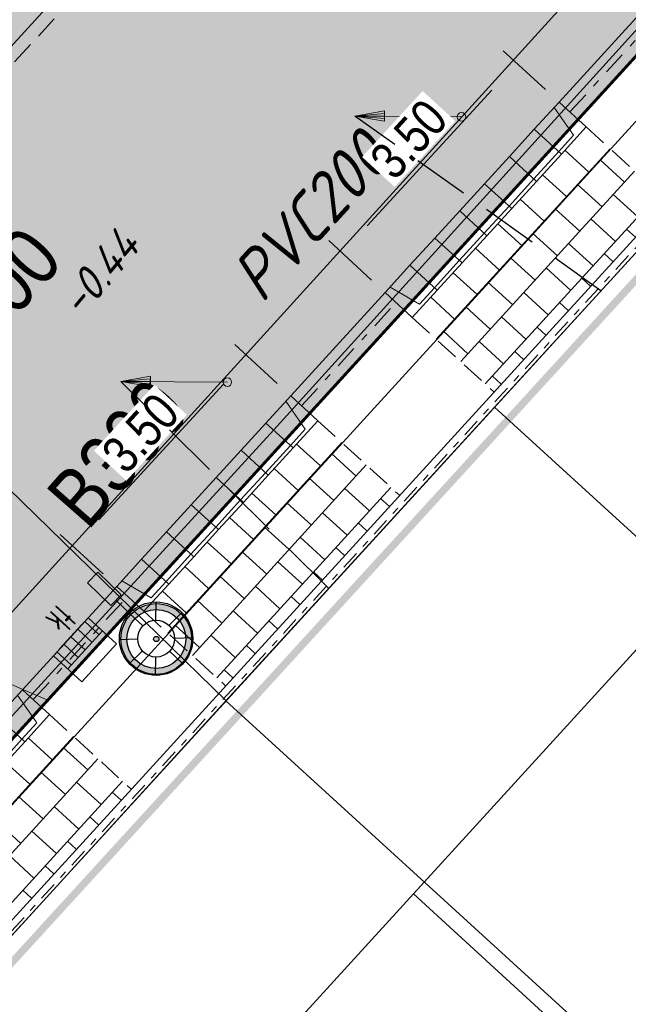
# Model space of a CAD drawing. Header units: metres. Extents: x 111546 to 149831, y 498798 to 507863.
# Tile 901 of 1056: x 111920 to 111928, y 501834 to 501847. Entities that reach past the tile are written whole.
import ezdxf
from ezdxf.enums import TextEntityAlignment as Align

# ---------------------------------------------------------------- set-up
doc = ezdxf.new("R2010")
doc.units = ezdxf.units.M
for name, pattern in [('DASHDOT', [25.4, 12.7, -6.35, 0, -6.35]), ('DASHDOT2', [12.7, 6.35, -3.175, 0, -3.175]), ('DASHED', [19.05, 12.7, -6.35]), ('HIDDEN2', [4.7625, 3.175, -1.5875]), ('HIDDENX2', [19.05, 12.7, -6.35]), ('RI-HWA', [7.4, 5, -2.4])]:
    doc.linetypes.add(name, pattern=pattern)
for name, color, linetype in [('0-hoogte mv-bestaand', 253, 'Continuous'), ('0-werkgrens', 210, 'FENCELINE1'), ('2-nw-diameter DWA', 20, 'Continuous'), ('2-nw-diameter HWA', 160, 'Continuous'), ('2-nw-streng-DWA beton', 20, 'DASHED'), ('2-nw-streng-HWA', 160, 'RI-HWA'), ('2-vw-DWA-streng-PVC200-excl grondwerk', 41, 'RI-HWA-V'), ('2-vw-DWA-streng-volschuimen-PVC 200', 252, 'RI-VOLSCHUIMEN'), ('2-vw-Streng gemengd diameter', 54, 'Continuous'), ('3-bs-materiaal scheiding', 200, 'HIDDEN2'), ('3-NW-HV-316010+318010-Afwerken zandbed voor wegfundering en menggranulaat-opp', 20, 'Continuous'), ('3-vw-band-trb-13-15x25', 230, 'Continuous'), ('3-vw-lichtmast- ter (ver)plaatsen-verwijderen', 200, 'Continuous'), ('6-OVL-nw-lichtmast', 7, 'Continuous'), ('6-OVL-nw-lichtmast nr', 2, 'Continuous'), ('B01_HOOFDGEBOUW', 1, 'Continuous'), ('B07_TUSSENMUUR', 1, 'Continuous'), ('V03_KNTTEGELPAD', 252, 'Continuous')]:
    doc.layers.add(name, color=color, linetype=linetype)
for name, color, linetype, lineweight in [('0-kadastrale percelen', 253, 'AI-KADASTRAAL', 9), ('2-nw-inlaat-dwa 125', 10, 'Continuous', 15), ('2-YY-huisaansluiting DWA 125mm', 10, 'HIDDENX2', 30), ('2-YY-kolkleiding HWA 125mm', 150, 'Continuous', 15), ('3-nw-arcering-trottoir', 2, 'Continuous', 15), ('3-nw-band-gb 5-20x20 gb-voorkant', 7, 'Continuous', 13), ('3-nw-band-irb 50x20', 2, 'Continuous', 13), ('3-nw-band-ob 10x20', 7, 'Continuous', 13), ('3-nw-band-ob 10x20-achterkant', 7, 'DASHDOT', 13), ('3-nw-band-trb18-20x20-achterkant-stelspecie', 103, 'DASHDOT2', 15), ('3-nw-band-trb18-20x20-voorkant-stelspecie', 103, 'Continuous', 15), ('3-nw-kolk trottoir', 7, 'Continuous', 13), ('3-nw-maatvoering', 181, 'Continuous', 15), ('3-nw-materiaalscheiding-', 7, 'DASHED', 13)]:
    doc.layers.add(name, color=color, linetype=linetype, lineweight=lineweight)
doc.layers.add('3-nw-menggranulaat', color=7, linetype='Continuous', lineweight=13, true_color=0xebebeb)
doc.styles.get("Standard").update_dxf_attribs({"font": 'isocp-ie.shx'})
doc.styles.add('veysel', font='isocp-ie.shx', dxfattribs={"height": 0.1})
doc.styles.add('Zaanstad', font='ARIALN.TTF')
doc.styles.add('Zaanstad 1-500 2.0mm', font='ARIALN.TTF', dxfattribs={"height": 1})
doc.linetypes.add('AI-KADASTRAAL', pattern='A,5.5,-2,["K",Standard,S=1.8,R=0,X=0,Y=-0.9],-2,5.5,-2,[5,NLCS.SHX,S=0.75,R=0,X=0,Y=0],-2', length=19)
doc.linetypes.add('FENCELINE1', pattern='A,6.35,-2.54,[133,ltypeshp.shx,S=2.54,R=0,X=-2.54,Y=0],-2.54,25.4', length=36.83)
doc.linetypes.add('RI-HWA-V', pattern='A,2.5,[24,NLCS.SHX,S=1,R=0,X=0,Y=0],2.5,-1.8', length=6.8)
doc.linetypes.add('RI-VOLSCHUIMEN', pattern='A,0,[50,NLCS.SHX,S=0.5,R=0,X=0,Y=0],4', length=4)
doc.dimstyles.new('1-250', dxfattribs={"dimscale": 0.25, "dimtxt": 2, "dimasz": 2, "dimexe": 1, "dimexo": 1, "dimgap": 0.5, "dimtad": 1, "dimzin": 0, "dimdsep": 46, "dimtxsty": 'Zaanstad', "dimcen": 0, "dimclrd": 256, "dimclre": 256, "dimclrt": 256, "dimadec": 0, "dimazin": 0, "dimtfac": 1, "dimtofl": 0, "dimtmove": 0, "dimatfit": 3, "dimfxl": 1, "dimtfill": 1, "dimtolj": 1, "dimtzin": 0, "dimlwd": -1, "dimlwe": -1, "dimarcsym": 0})

# ---------------------------------------------------------------- blocks, each defined once
blk = doc.blocks.new('Q21')
at = {"color": 0, "linetype": 'ByBlock', "lineweight": -2}
for p, q in [((-0.003, 0.25), (0.001, 0.5)), ((-0.181, 0.172), (-0.363, 0.343)), ((0.173, 0.18), (0.351, 0.353)), ((0.25, 0.008), (0.5, 0.015)), ((-0.25, -0.008), (-0.5, -0.015)), ((-0.186, -0.167), (-0.365, -0.341)), ((-0.01, -0.25), (-0.014, -0.5)), ((0.183, -0.171), (0.357, -0.336))]:
    blk.add_line(p, q, dxfattribs=at)
for radius in [0.498, 0.25]:
    blk.add_circle((0, 0), radius, dxfattribs=at)
blk = doc.blocks.new('6-OVL-LM 5.0m')
at = {"linetype": 'ByBlock', "lineweight": -2}
h = blk.add_hatch(color=0, dxfattribs=at)
h.paths.add_polyline_path([(-0.002, 0.48, 1), (0.002, -0.48, 1)])
h.paths.add_polyline_path([(0.002, -0.4, -1), (-0.002, 0.4, -1)], flags=16)
h.paths.add_polyline_path([(0, -0.036, -1), (0, 0.036, -1)], flags=0)
blk.add_hatch(color=0, dxfattribs=at).paths.add_polyline_path([(1.201, -0.094), (1.199, 0.106), (0.759, 0.104), (0.76, -0.096)])
at = {"color": 0, "linetype": 'ByBlock', "lineweight": -2}
blk.add_lwpolyline([(0.76, 0.004), (0.48, 0.002)], dxfattribs=at)
blk.add_lwpolyline([(0.76, -0.096), (1.201, -0.094), (1.199, 0.106), (0.759, 0.104)], close=True, dxfattribs=at)
for radius in [0.48, 0.4, 0.036]:
    blk.add_circle((0, 0), radius, dxfattribs=at)
at = {"layer": '6-OVL-nw-lichtmast nr', "linetype": 'ByBlock', "lineweight": -2, "style": 'Zaanstad'}
blk.add_attdef('MAST', (1.307, 0.277), '', height=0.4, dxfattribs=at)
at = {"layer": '6-OVL-nw-lichtmast nr', "linetype": 'ByBlock', "lineweight": -2, "style": 'Zaanstad', "flags": 1}
blk.add_attdef('STRAAT', (1.307, -0.583), '', height=0.4, dxfattribs=at)
blk = doc.blocks.new('3-inritblok 50 L')
blk.add_lwpolyline([(0, 0), (0.5, 0), (0.5, 0.5), (0, 0.5)], close=True)
for points in [[(0, 0.5), (0.5, 0.5)], [(0.5, 0.45), (0.2, 0.45), (0.1, 0)], [(0.5, 0.5), (0.5, 0)]]:
    blk.add_lwpolyline(points)
blk = doc.blocks.new('3-inritblok 50 R')
blk.add_lwpolyline([(0, 0), (0.5, 0), (0.5, 0.5), (0, 0.5)], close=True)
for points in [[(0, 0.5), (0.5, 0.5)], [(0, 0.45), (0.3, 0.45), (0.4, 0)], [(0.5, 0.5), (0.5, 0)]]:
    blk.add_lwpolyline(points)
blk = doc.blocks.new('3-inritblok 50')
blk.add_lwpolyline([(0, 0), (0, 0.5), (0.5, 0.5), (0.5, 0)], close=True)
blk.add_lwpolyline([(0, 0.45), (0.5, 0.45)])
blk = doc.blocks.new('*U326')
for name, p in [('3-inritblok 50 L', (0, 0)), ('3-inritblok 50', (0.5, 0)), ('3-inritblok 50', (1, 0)), ('3-inritblok 50', (1.5, 0)), ('3-inritblok 50', (2, 0)), ('3-inritblok 50', (2.5, 0)), ('3-inritblok 50 R', (3, 0))]:
    blk.add_blockref(name, p)
blk = doc.blocks.new('straatkolk_M')
at = {"linetype": 'Continuous'}
for p, q in [((-0.404, 0.475), (-0.569, -0.255)), ((0.569, 0.255), (-0.404, 0.475)), ((0.569, 0.255), (0.404, -0.475)), ((0.404, -0.475), (-0.569, -0.255))]:
    blk.add_line(p, q, dxfattribs=at)
blk = doc.blocks.new('*U420')
blk.add_line((0.225, 0), (-0.225, 0))
for points in [[(-0.28, -0.262), (-0.28, 0)], [(0, -0.262), (0, 0)], [(-0.14, -0.262), (-0.14, 0)], [(0.14, -0.262), (0.14, 0)], [(0.28, -0.262), (0.28, 0)], [(0.349, -0.262), (-0.349, -0.262)]]:
    blk.add_lwpolyline(points)
at = {"xscale": -0.7000000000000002, "yscale": 0.7000000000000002, "zscale": 0.7000000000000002, "rotation": 347.2593789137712}
blk.add_blockref('straatkolk_M', (0, -0.262), dxfattribs=at)
at = {"linetype": 'DASHDOT', "lineweight": 5, "width": 0.665014}
blk.add_text('tk', height=0.3703, rotation=179.9746, dxfattribs=at).set_placement((0.214, 0.438))
blk = doc.blocks.new('2-inlaat')
for p, q in [((-1.728, 2.693), (0, 0)), ((0, 0), (-0.357, 0.822))]:
    blk.add_line(p, q)
blk.add_lwpolyline([(-0.357, 0.822), (-0.618, 0.653), (0, 0), (-0.424, 0.781), (-0.552, 0.694), (0, 0), (-0.491, 0.739)])
blk.add_circle((-1.728, 2.693), 0.128)
blk = doc.blocks.new('*D475')
at = {"layer": '3-nw-maatvoering', "ltscale": 0.02, "transparency": 16777216}
for p, q in [((111927.192, 501846.313), (111926.618, 501846.841)), ((111924.772, 501844.463), (111926.463, 501846.304)), ((111924.831, 501843.729), (111924.249, 501844.264))]:
    blk.add_line(p, q, dxfattribs=at)
for points in [[(111926.402, 501846.36), (111926.525, 501846.247), (111926.802, 501846.672)], [(111924.71, 501844.519), (111924.833, 501844.407), (111924.433, 501844.095)]]:
    blk.add_solid(points, dxfattribs=at)
at = {"layer": 'Defpoints', "color": 0, "ltscale": 0.02, "transparency": 16777216}
for p in [(111926.802, 501846.672), (111927.376, 501846.144, 0), (111925.015, 501843.56, 0)]:
    blk.add_point(p, dxfattribs=at)
at = {"layer": '3-nw-maatvoering', "ltscale": 0.02, "transparency": 16777216, "insert": (111925.337, 501845.641), "char_height": 0.5, "attachment_point": 5, "rotation": 47.4144, "style": 'Zaanstad', "bg_fill": 3, "box_fill_scale": 1.1, "bg_fill_color": 9, "bg_fill_true_color": 13158600, "bg_fill_transparency": 0}
blk.add_mtext('\\A1;3.50', dxfattribs=at)
blk = doc.blocks.new('*D476')
at = {"layer": '3-nw-maatvoering', "ltscale": 0.02, "transparency": 16777216}
for p, q in [((111923.55, 501842.327), (111922.976, 501842.855)), ((111921.13, 501840.477), (111922.821, 501842.318)), ((111921.189, 501839.744), (111920.607, 501840.278))]:
    blk.add_line(p, q, dxfattribs=at)
for points in [[(111922.76, 501842.374), (111922.883, 501842.261), (111923.16, 501842.686)], [(111921.068, 501840.533), (111921.191, 501840.421), (111920.791, 501840.109)]]:
    blk.add_solid(points, dxfattribs=at)
at = {"layer": 'Defpoints', "color": 0, "ltscale": 0.02, "transparency": 16777216}
for p in [(111923.16, 501842.686), (111923.734, 501842.158, 0), (111921.373, 501839.574, 0)]:
    blk.add_point(p, dxfattribs=at)
at = {"layer": '3-nw-maatvoering', "ltscale": 0.02, "transparency": 16777216, "insert": (111921.696, 501841.655), "char_height": 0.5, "attachment_point": 5, "rotation": 47.4144, "style": 'Zaanstad', "bg_fill": 3, "box_fill_scale": 1.1, "bg_fill_color": 9, "bg_fill_true_color": 13158600, "bg_fill_transparency": 0}
blk.add_mtext('\\A1;3.50', dxfattribs=at)
blk = doc.blocks.new('*D477')
at = {"layer": '3-nw-maatvoering', "ltscale": 0.02, "transparency": 16777216}
for p, q in [((111919.908, 501838.341), (111919.334, 501838.869)), ((111917.488, 501836.491), (111919.179, 501838.332)), ((111917.547, 501835.758), (111916.965, 501836.292))]:
    blk.add_line(p, q, dxfattribs=at)
for points in [[(111919.118, 501838.388), (111919.241, 501838.275), (111919.518, 501838.7)], [(111917.426, 501836.547), (111917.549, 501836.435), (111917.149, 501836.123)]]:
    blk.add_solid(points, dxfattribs=at)
at = {"layer": 'Defpoints', "color": 0, "ltscale": 0.02, "transparency": 16777216}
for p in [(111919.518, 501838.7), (111920.092, 501838.172, 0), (111917.731, 501835.588, 0)]:
    blk.add_point(p, dxfattribs=at)
at = {"layer": '3-nw-maatvoering', "ltscale": 0.02, "transparency": 16777216, "insert": (111918.054, 501837.669), "char_height": 0.5, "attachment_point": 5, "rotation": 47.4144, "style": 'Zaanstad', "bg_fill": 3, "box_fill_scale": 1.1, "bg_fill_color": 9, "bg_fill_true_color": 13158600, "bg_fill_transparency": 0}
blk.add_mtext('\\A1;3.50', dxfattribs=at)

msp = doc.modelspace()

# ---------------------------------------------------------------- hatches: boundary and pattern name
at = {"layer": '3-nw-arcering-trottoir'}
h = msp.add_hatch(dxfattribs=at)
h.set_pattern_fill('AVH-TEGEL_300X300_HALFST', color=256, scale=1.5, angle=90, style=0, pattern_type=2)
h.set_pattern_definition([(137.58209023, (-175519.37448, 921083.44298), (-0.48398000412, 0.13743491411), [0.45, -0.45]), (227.58209023, (-175519.3745, 921083.443), (0.33221003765, -0.30353993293), [])])
h.paths.add_polyline_path([(111927.7448, 501845.8068), (111928.8522, 501844.795), (111926.4913, 501842.2112), (111925.384, 501843.223)])
h = msp.add_hatch(dxfattribs=at)
h.set_pattern_fill('AVH-TEGEL_300X300_HALFST', color=256, scale=1.5, angle=90, style=0, pattern_type=2)
h.set_pattern_definition([(137.58209023, (-175523.0164, 921079.45708), (-0.48398000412, 0.13743491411), [0.45, -0.45]), (227.58209023, (-175523.0164, 921079.45708), (0.33221003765, -0.30353993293), [])])
h.paths.add_polyline_path([(111924.1029, 501841.8209), (111925.2103, 501840.8091), (111922.8494, 501838.2253), (111921.742, 501839.2371)])
h = msp.add_hatch(dxfattribs=at)
h.set_pattern_fill('AVH-TEGEL_300X300_HALFST', color=256, scale=1.5, angle=90, style=0, pattern_type=2)
h.set_pattern_definition([(137.58209023, (-175526.65836, 921075.47112), (-0.48398000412, 0.13743491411), [0.45, -0.45]), (227.58209023, (-175526.65836, 921075.47112), (0.33221003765, -0.30353993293), [])])
h.paths.add_polyline_path([(111920.4609, 501837.835), (111921.5683, 501836.8232), (111919.2074, 501834.2393), (111918.1001, 501835.2511)])
at = {"layer": '3-nw-menggranulaat', "ltscale": 0.02}
h = msp.add_hatch(color=256, dxfattribs=at)
h.dxf.hatch_style = 1
edge = h.paths.add_edge_path(flags=17)
edge.add_line((111945.4205, 501891.0356), (111945.6729, 501890.794))
edge.add_line((111945.6729, 501890.794), (111945.6874, 501890.807))
edge.add_line((111945.6874, 501890.807), (111945.7046, 501890.8177))
edge.add_line((111945.7046, 501890.8177), (111945.7238, 501890.8259))
edge.add_line((111945.7238, 501890.8259), (111945.7445, 501890.8318))
edge.add_line((111945.7445, 501890.8318), (111945.7662, 501890.8351))
edge.add_line((111945.7662, 501890.8351), (111945.7883, 501890.836))
edge.add_line((111945.7883, 501890.836), (111945.8102, 501890.8344))
edge.add_line((111945.8102, 501890.8344), (111945.8314, 501890.8303))
edge.add_line((111945.8314, 501890.8303), (111945.8513, 501890.8237))
edge.add_line((111945.8513, 501890.8237), (111945.8693, 501890.8145))
edge.add_line((111945.8693, 501890.8145), (111945.8849, 501890.8028))
edge.add_arc((111943.4234, 501888.1077), 3.65, -30.75903, 47.59341, ccw=False)
edge.add_line((111946.56, 501886.241), (111946.396, 501885.9655))
edge.add_line((111946.396, 501885.9655), (111953.9762, 501881.4542))
edge.add_line((111953.9762, 501881.4542), (111958.2826, 501888.69))
edge.add_line((111958.2826, 501888.69), (111956.8741, 501889.9773))
edge.add_line((111956.8741, 501889.9773), (111951.4568, 501894.3664))
edge.add_line((111951.4568, 501894.3664), (111933.3048, 501910.9454))
edge.add_arc((111934.4175, 501912.1637), 1.65, 137.59341, 227.59341, ccw=False)
edge.add_line((111933.1992, 501913.2764), (111952.7546, 501934.6874))
edge.add_line((111952.7546, 501934.6874), (111952.7652, 501934.6999))
edge.add_line((111952.7652, 501934.6999), (111952.7884, 501934.7244))
edge.add_line((111952.7884, 501934.7244), (111958.8189, 501941.3271))
edge.add_arc((111962.9907, 501937.5168), 5.65, 65.58791, 137.59341, ccw=False)
edge.add_line((111965.3258, 501942.6617), (111990.2953, 501931.3286))
edge.add_line((111990.2953, 501931.3286), (111992.5123, 501928.7742))
edge.add_line((111992.5123, 501928.7742), (111996.2832, 501938.3855))
edge.add_line((111996.2832, 501938.3855), (111993.0828, 501937.6602))
edge.add_line((111993.0828, 501937.6602), (111947.8566, 501958.1872))
edge.add_line((111947.8566, 501958.1872), (111944.1829, 501950.2846))
edge.add_line((111944.1829, 501950.2846), (111946.0273, 501949.4554))
edge.add_arc((111943.3152, 501943.3934), 6.641, -41.72574, 65.89655, ccw=False)
edge.add_line((111948.2716, 501938.9734), (111948.2104, 501938.9056))
edge.add_line((111948.2104, 501938.9056), (111948.1767, 501938.8686))
edge.add_line((111948.1767, 501938.8686), (111919.7385, 501908.7564))
edge.add_line((111919.7385, 501908.7564), (111924.5965, 501904.3126))
edge.add_line((111924.5965, 501904.3126), (111926.7841, 501906.8548))
edge.add_line((111926.7841, 501906.8548), (111926.8718, 501906.9396))
edge.add_arc((111927.9845, 501905.4644), 1.8478, 39.9448, 127.02577, ccw=False)
edge.add_line((111929.4011, 501906.6508), (111929.3935, 501906.5287))
edge.add_line((111929.3935, 501906.5287), (111929.4066, 501906.5141))
edge.add_line((111929.4066, 501906.5141), (111929.4175, 501906.497))
edge.add_line((111929.4175, 501906.497), (111929.426, 501906.4777))
edge.add_line((111929.426, 501906.4777), (111929.4321, 501906.4569))
edge.add_line((111929.4321, 501906.4569), (111929.4359, 501906.4352))
edge.add_line((111929.4359, 501906.4352), (111929.4371, 501906.4131))
edge.add_line((111929.4371, 501906.4131), (111929.4359, 501906.3911))
edge.add_line((111929.4359, 501906.3911), (111929.4321, 501906.3699))
edge.add_line((111929.4321, 501906.3699), (111929.4257, 501906.35))
edge.add_line((111929.4257, 501906.35), (111929.4167, 501906.3319))
edge.add_line((111929.4167, 501906.3319), (111929.338, 501906.2428))
edge.add_line((111929.338, 501906.2428), (111945.4205, 501891.0356))
edge = h.paths.add_edge_path()
edge.add_line((111939.0689, 501884.2217), (111923.2649, 501898.6751))
edge.add_line((111923.2649, 501898.6751), (111923.0035, 501899.3073))
edge.add_line((111923.0035, 501899.3073), (111922.989, 501899.2943))
edge.add_line((111922.989, 501899.2943), (111922.9719, 501899.2837))
edge.add_line((111922.9719, 501899.2837), (111922.9527, 501899.2756))
edge.add_line((111922.9527, 501899.2756), (111922.932, 501899.2699))
edge.add_line((111922.932, 501899.2699), (111922.9104, 501899.2666))
edge.add_line((111922.9104, 501899.2666), (111922.8883, 501899.2659))
edge.add_line((111922.8883, 501899.2659), (111922.8665, 501899.2676))
edge.add_line((111922.8665, 501899.2676), (111922.8453, 501899.2718))
edge.add_line((111922.8453, 501899.2718), (111922.8254, 501899.2785))
edge.add_line((111922.8254, 501899.2785), (111922.8074, 501899.2877))
edge.add_line((111922.8074, 501899.2877), (111922.7918, 501899.2994))
edge.add_line((111922.7918, 501899.2994), (111922.7244, 501899.361))
edge.add_arc((111923.7904, 501900.8134), 1.8016, 142.46827, 233.72181, ccw=False)
edge.add_line((111922.3617, 501901.9109), (111924.5902, 501904.3072))
edge.add_line((111924.5902, 501904.3072), (111919.7344, 501908.7519))
edge.add_line((111919.7344, 501908.7519), (111909.1625, 501897.0827))
edge.add_line((111909.1625, 501897.0827), (111913.8523, 501892.7753))
edge.add_line((111913.8523, 501892.7753), (111915.8761, 501894.9148))
edge.add_arc((111917.0874, 501893.8799), 1.5932, 61.0323, 139.48943, ccw=False)
edge.add_line((111917.8591, 501895.2738), (111918.9555, 501894.4073))
edge.add_line((111918.9555, 501894.4073), (111918.9686, 501894.3928))
edge.add_line((111918.9686, 501894.3928), (111918.9794, 501894.3756))
edge.add_line((111918.9794, 501894.3756), (111918.9879, 501894.3564))
edge.add_line((111918.9879, 501894.3564), (111918.9939, 501894.3357))
edge.add_line((111918.9939, 501894.3357), (111918.9976, 501894.314))
edge.add_line((111918.9976, 501894.314), (111918.9988, 501894.2919))
edge.add_line((111918.9988, 501894.2919), (111918.9974, 501894.27))
edge.add_line((111918.9974, 501894.27), (111918.9936, 501894.2488))
edge.add_line((111918.9936, 501894.2488), (111918.9871, 501894.2289))
edge.add_line((111918.9871, 501894.2289), (111918.9781, 501894.2108))
edge.add_line((111918.9781, 501894.2108), (111918.9664, 501894.1952))
edge.add_line((111918.9664, 501894.1952), (111937.2225, 501877.2639))
edge.add_line((111937.2225, 501877.2639), (111937.3506, 501877.4043))
edge.add_line((111937.3506, 501877.4043), (111937.3651, 501877.4173))
edge.add_line((111937.3651, 501877.4173), (111937.3822, 501877.4279))
edge.add_line((111937.3822, 501877.4279), (111937.4014, 501877.4361))
edge.add_line((111937.4014, 501877.4361), (111937.4221, 501877.4419))
edge.add_line((111937.4221, 501877.4419), (111937.4437, 501877.4452))
edge.add_line((111937.4437, 501877.4452), (111937.4658, 501877.446))
edge.add_line((111937.4658, 501877.446), (111937.4876, 501877.4444))
edge.add_line((111937.4876, 501877.4444), (111937.5088, 501877.4403))
edge.add_line((111937.5088, 501877.4403), (111937.5286, 501877.4336))
edge.add_line((111937.5286, 501877.4336), (111937.5466, 501877.4245))
edge.add_line((111937.5466, 501877.4245), (111937.5622, 501877.4128))
edge.add_line((111937.5622, 501877.4128), (111938.7544, 501876.3239))
edge.add_arc((111936.2929, 501873.6289), 3.65, -30.75903, 47.59341, ccw=False)
edge.add_line((111939.4294, 501871.7622), (111938.385, 501870.0074))
edge.add_arc((111935.2485, 501871.8741), 3.65, 245.34011, 329.24097, ccw=False)
edge.add_line((111933.7256, 501868.557), (111929.0206, 501864.0685))
edge.add_arc((111924.456, 501860.7388), 5.65, -42.41791, 36.11015, ccw=False)
edge.add_line((111928.6271, 501856.9276), (111889.9448, 501814.5917))
edge.add_line((111889.9448, 501814.5917), (111889.9191, 501814.5632))
edge.add_line((111889.9191, 501814.5632), (111886.2337, 501810.5301))
edge.add_arc((111888.7069, 501808.2704), 3.35, 137.58209, 197.54111)
edge.add_line((111885.5126, 501807.2607), (111890.1896, 501792.4643))
edge.add_arc((111884.8023, 501790.7615), 5.65, -42.58489, 17.54111, ccw=False)
edge.add_line((111888.9623, 501786.9382), (111860.4469, 501755.9116))
edge.add_line((111860.4469, 501755.9116), (111859.2031, 501754.8538))
edge.add_arc((111856.663, 501757.1884), 3.45, 227.41511, 317.41511, ccw=False)
edge.add_line((111854.3284, 501754.6482), (111853.4568, 501755.1777))
edge.add_line((111853.4568, 501755.1777), (111841.6617, 501766.0181))
edge.add_line((111841.6617, 501766.0181), (111839.7535, 501767.7719))
edge.add_line((111839.7535, 501767.7719), (111835.8964, 501763.5751))
edge.add_line((111835.8964, 501763.5751), (111836.3161, 501763.1893))
edge.add_line((111836.3161, 501763.1893), (111876.9192, 501725.8727))
edge.add_line((111876.9192, 501725.8727), (111896.1196, 501708.2263))
edge.add_line((111896.1196, 501708.2263), (111899.9767, 501712.4231))
edge.add_line((111899.9767, 501712.4231), (111865.4492, 501744.1559))
edge.add_line((111865.4492, 501744.1559), (111865.3726, 501744.498))
edge.add_arc((111868.3838, 501747.7744), 4.45, 137.6472, 227.41511, ccw=False)
edge.add_line((111865.0952, 501750.7724), (111898.3784, 501787.2824))
edge.add_arc((111895.9027, 501789.5392), 3.35, 317.64716, 383.53609)
edge.add_line((111898.974, 501790.877), (111897.9326, 501793.2678))
edge.add_line((111897.9326, 501793.2678), (111893.2508, 501804.0168))
edge.add_arc((111897.6973, 501805.9535), 4.85, 137.58209, 203.53609, ccw=False)
edge.add_line((111894.1169, 501809.225), (111896.1368, 501811.4357))
edge.add_line((111896.1368, 501811.4357), (111933.9229, 501852.7908))
edge.add_arc((111938.094, 501848.9797), 5.65, 58.6164, 137.58209, ccw=False)
edge.add_line((111941.0363, 501853.8031), (111953.1191, 501846.4325))
edge.add_line((111953.1191, 501846.4325), (111956.6082, 501852.1523))
edge.add_line((111956.6082, 501852.1523), (111946.6541, 501858.2243))
edge.add_arc((111949.5965, 501863.0477), 5.65, 149.24097, 238.6164, ccw=False)
edge.add_line((111944.7413, 501865.9373), (111953.9493, 501881.412))
edge.add_line((111953.9493, 501881.412), (111946.3755, 501885.9311))
edge.add_line((111946.3755, 501885.9311), (111945.5156, 501884.4862))
edge.add_arc((111942.3791, 501886.3529), 3.65, 227.59341, 329.24097, ccw=False)
edge.add_line((111939.9176, 501883.6579), (111939.889, 501883.6834))
edge.add_line((111939.889, 501883.6834), (111939.8577, 501883.7108))
edge.add_line((111939.8577, 501883.7108), (111939.7902, 501883.77))
edge.add_line((111939.7902, 501883.77), (111939.7218, 501883.8337))
edge.add_line((111939.7218, 501883.8337), (111939.6895, 501883.8666))
edge.add_line((111939.6895, 501883.8666), (111939.6596, 501883.8999))
edge.add_line((111939.6596, 501883.8999), (111939.6328, 501883.9333))
edge.add_line((111939.6328, 501883.9333), (111939.6101, 501883.9666))
edge.add_line((111939.6101, 501883.9666), (111939.5924, 501883.9996))
edge.add_line((111939.5924, 501883.9996), (111939.5804, 501884.032))
edge.add_line((111939.5804, 501884.032), (111939.5751, 501884.0637))
edge.add_line((111939.5751, 501884.0637), (111939.5772, 501884.0942))
edge.add_line((111939.5772, 501884.0942), (111939.5814, 501884.109))
edge.add_line((111939.5814, 501884.109), (111939.5877, 501884.1235))
edge.add_line((111939.5877, 501884.1235), (111939.5963, 501884.1376))
edge.add_line((111939.5963, 501884.1376), (111939.3596, 501884.0053))
edge.add_line((111939.3596, 501884.0053), (111939.0689, 501884.2217))
edge = h.paths.add_edge_path(flags=17)
edge.add_line((111933.0577, 501869.1111), (111912.895, 501887.549))
edge.add_line((111912.895, 501887.549), (111912.8805, 501887.5359))
edge.add_line((111912.8805, 501887.5359), (111912.8633, 501887.5253))
edge.add_line((111912.8633, 501887.5253), (111912.8441, 501887.517))
edge.add_line((111912.8441, 501887.517), (111912.8234, 501887.5112))
edge.add_line((111912.8234, 501887.5112), (111912.8017, 501887.5079))
edge.add_line((111912.8017, 501887.5079), (111912.7796, 501887.507))
edge.add_line((111912.7796, 501887.507), (111912.7577, 501887.5086))
edge.add_line((111912.7577, 501887.5086), (111912.7366, 501887.5127))
edge.add_line((111912.7366, 501887.5127), (111912.7167, 501887.5193))
edge.add_line((111912.7167, 501887.5193), (111912.6986, 501887.5285))
edge.add_line((111912.6986, 501887.5285), (111912.683, 501887.5402))
edge.add_line((111912.683, 501887.5402), (111912.2714, 501887.9162))
edge.add_arc((111913.4223, 501889.4072), 1.8836, 145.26236, 232.33447, ccw=False)
edge.add_line((111911.8745, 501890.4805), (111913.8494, 501892.7722))
edge.add_line((111913.8494, 501892.7722), (111909.1549, 501897.0744))
edge.add_line((111909.1549, 501897.0744), (111901.8785, 501889.0129))
edge.add_line((111901.8785, 501889.0129), (111928.2662, 501864.9107))
edge.add_arc((111924.456, 501860.7388), 5.65, 37.7584, 47.59468, ccw=False)
edge.add_line((111928.9229, 501864.1984), (111933.6754, 501868.5805))
edge.add_arc((111935.2485, 501871.8741), 3.65, 233.53134, 244.47053, ccw=False)
edge.add_line((111933.079, 501868.9388), (111933.0701, 501868.9465))
edge.add_line((111933.0701, 501868.9465), (111933.0624, 501868.9556))
edge.add_line((111933.0624, 501868.9556), (111933.0558, 501868.9659))
edge.add_line((111933.0558, 501868.9659), (111933.0502, 501868.9772))
edge.add_line((111933.0502, 501868.9772), (111933.0458, 501868.9893))
edge.add_line((111933.0458, 501868.9893), (111933.0424, 501869.0021))
edge.add_line((111933.0424, 501869.0021), (111933.039, 501869.0288))
edge.add_line((111933.039, 501869.0288), (111933.0399, 501869.056))
edge.add_line((111933.0399, 501869.056), (111933.0451, 501869.0822))
edge.add_line((111933.0451, 501869.0822), (111933.0493, 501869.0944))
edge.add_line((111933.0493, 501869.0944), (111933.0545, 501869.1059))
edge.add_line((111933.0545, 501869.1059), (111933.0608, 501869.1163))
edge.add_line((111933.0608, 501869.1163), (111933.0682, 501869.1256))
edge.add_line((111933.0682, 501869.1256), (111933.0577, 501869.1111))
edge = h.paths.add_edge_path()
edge.add_line((111992.5179, 501928.7676), (111994.7292, 501926.2197))
edge.add_line((111994.7292, 501926.2197), (111992.7618, 501920.8852))
edge.add_line((111992.7618, 501920.8852), (111990.9535, 501916.2577))
edge.add_line((111990.9535, 501916.2577), (111987.3966, 501907.1552))
edge.add_line((111987.3966, 501907.1552), (111984.5685, 501905.9622))
edge.add_line((111984.5685, 501905.9622), (111979.6175, 501893.2924))
edge.add_line((111979.6175, 501893.2924), (111980.8658, 501890.4421))
edge.add_line((111980.8658, 501890.4421), (111966.3394, 501853.2677))
edge.add_arc((112199.3326, 501762.2227), 250.15, 158.656294, 158.959504)
edge.add_line((111965.8609, 501852.0335), (111958.2211, 501851.1683))
edge.add_line((111958.2211, 501851.1683), (111956.6509, 501852.1262))
edge.add_line((111956.6509, 501852.1262), (111953.1617, 501846.4064))
edge.add_line((111953.1617, 501846.4064), (111954.801, 501845.4065))
edge.add_line((111954.801, 501845.4065), (111961.2929, 501839.1012))
edge.add_arc((112172.9168, 501770.2756), 222.5345, 161.984141, 163.432257)
edge.add_line((111959.6211, 501833.7311), (111947.8873, 501794.3967))
edge.add_arc((111619.3818, 501892.3933), 342.8107, 334.016078, 343.389614, ccw=False)
edge.add_line((111927.5402, 501742.2014), (111914.6403, 501718.2034))
edge.add_arc((111619.3446, 501892.406), 342.85, 327.803063, 329.462534, ccw=False)
edge.add_line((111909.4717, 501709.7249), (111902.159, 501710.4174))
edge.add_line((111902.159, 501710.4174), (111900.0135, 501712.3893))
edge.add_line((111900.0135, 501712.3893), (111896.1564, 501708.1925))
edge.add_line((111896.1564, 501708.1925), (111898.3692, 501706.1588))
edge.add_line((111898.3692, 501706.1588), (111901.9376, 501698.2777))
edge.add_arc((111620.0913, 501891.8095), 341.8946, 319.976566, 325.524268, ccw=False)
edge.add_line((111881.9079, 501671.9368), (111875.8132, 501664.6874))
edge.add_line((111875.8132, 501664.6874), (111881.8015, 501659.8582))
edge.add_line((111881.8015, 501659.8582), (111887.6852, 501667.154))
edge.add_arc((111619.6416, 501892.2362), 350.0133, 319.979072, 330.881819)
edge.add_line((111925.4195, 501721.9153), (111934.2415, 501738.8209))
edge.add_arc((111619.6416, 501892.2362), 350.0133, 334.00373, 336.636623)
edge.add_line((111940.9568, 501753.4345), (111946.615, 501767.3333))
edge.add_arc((111619.5305, 501892.3164), 350.15, 339.087525, 343.389614)
edge.add_line((111955.069, 501792.2218), (111966.8024, 501831.5546))
edge.add_arc((112199.5184, 501762.133), 242.85, 158.656294, 163.389614, ccw=False)
edge.add_line((111973.3246, 501850.5211), (111996.8969, 501910.8449))
edge.add_line((111996.8969, 501910.8449), (111999.7725, 501918.2039))
edge.add_line((111999.7725, 501918.2039), (112014.2094, 501957.3484))
edge.add_line((112014.2094, 501957.3484), (112017.327, 501965.8015))
edge.add_line((112017.327, 501965.8015), (112023.9953, 501969.4553))
edge.add_line((112023.9953, 501969.4553), (112025.9918, 501974.4606))
edge.add_line((112025.9918, 501974.4606), (112023.5855, 501976.2269))
edge.add_line((112023.5855, 501976.2269), (112024.3517, 501978.5545))
edge.add_line((112024.3517, 501978.5545), (112022.3088, 501979.3064))
edge.add_line((112022.3088, 501979.3064), (112022.8152, 501980.6823))
edge.add_line((112022.8152, 501980.6823), (112015.7803, 501983.2979))
edge.add_line((112015.7803, 501983.2979), (112012.7309, 501975.0297))
edge.add_line((112012.7309, 501975.0297), (111999.4836, 501939.1108))
edge.add_line((111999.4836, 501939.1108), (111996.2923, 501938.3876))
edge.add_line((111996.2923, 501938.3876), (111992.5179, 501928.7676))
edge = h.paths.add_edge_path()
edge.add_line((112022.6664, 501569.4539), (112021.9525, 501567.8914))
edge.add_arc((112022.5437, 501567.6213), 0.65, 155.44535, 245.26702)
edge.add_line((112022.2718, 501567.0309), (112030.4099, 501563.2821))
edge.add_arc((112030.6818, 501563.8725), 0.65, 245.26702, 335.61275)
edge.add_line((112031.2738, 501563.6041), (112031.7526, 501564.6357))
edge.add_line((112031.7526, 501564.6357), (112037.7391, 501577.621))
edge.add_line((112037.7391, 501577.621), (112039.5258, 501581.518))
edge.add_line((112039.5258, 501581.518), (112043.4029, 501579.7321))
edge.add_line((112043.4029, 501579.7321), (112042.2053, 501577.1324))
edge.add_arc((112042.7957, 501576.8604), 0.65, 155.26702, 244.8963)
edge.add_line((112042.5199, 501576.2718), (112043.6841, 501575.7264))
edge.add_line((112043.6841, 501575.7264), (112037.3742, 501562.0284))
edge.add_line((112037.3742, 501562.0284), (112036.9034, 501561.0065))
edge.add_arc((112037.4938, 501560.7346), 0.65, 155.26702, 245.26702)
edge.add_line((112037.2219, 501560.1442), (112070.2963, 501544.9086))
edge.add_line((112070.2963, 501544.9086), (112090.0758, 501535.7972))
edge.add_line((112090.0758, 501535.7972), (112106.9799, 501528.0104))
edge.add_line((112106.9799, 501528.0104), (112102.6804, 501518.6766))
edge.add_line((112102.6804, 501518.6766), (112096.6219, 501521.4671))
edge.add_line((112096.6219, 501521.4671), (112098.0341, 501524.5333))
edge.add_line((112098.0341, 501524.5333), (112072.1423, 501536.474))
edge.add_line((112072.1423, 501536.474), (112068.2561, 501528.0329))
edge.add_line((112068.2561, 501528.0329), (112094.1523, 501516.1055))
edge.add_line((112094.1523, 501516.1055), (112096.6009, 501521.4217))
edge.add_line((112096.6009, 501521.4217), (112102.6595, 501518.6312))
edge.add_line((112102.6595, 501518.6312), (112097.7794, 501508.0373))
edge.add_line((112097.7794, 501508.0373), (112065.7267, 501522.8023))
edge.add_line((112065.7267, 501522.8023), (112072.124, 501536.69))
edge.add_line((112072.124, 501536.69), (112023.5558, 501559.0627))
edge.add_arc((112021.6103, 501554.8393), 4.65, 65.26702, 155.26702)
edge.add_line((112017.3868, 501556.7848), (112004.8207, 501529.5055))
edge.add_line((112004.8207, 501529.5055), (111991.5629, 501500.7245))
edge.add_line((111991.5629, 501500.7245), (111991.191, 501493.9811))
edge.add_line((111991.191, 501493.9811), (111981.4392, 501500.8561))
edge.add_line((111981.4392, 501500.8561), (111985.3353, 501503.2189))
edge.add_line((111985.3353, 501503.2189), (111995.4999, 501525.2871))
edge.add_line((111995.4999, 501525.2871), (112013.4446, 501564.2406))
edge.add_line((112013.4446, 501564.2406), (112022.0681, 501582.9609))
edge.add_line((112022.0681, 501582.9609), (112027.6993, 501580.3669))
edge.add_line((112027.6993, 501580.3669), (112027.4871, 501579.9062))
edge.add_line((112027.4871, 501579.9062), (112022.6664, 501569.4539))

# ---------------------------------------------------------------- linework, layer by layer
at = {"layer": '0-kadastrale percelen', "ltscale": 0.25}
for p, q in [((111930.143, 501845.989), (111926.499, 501842.004)), ((111926.499, 501842.004), (111922.855, 501838.02)), ((111926.499, 501842.004), (111944.769, 501825.346)), ((111922.855, 501838.02), (111919.212, 501834.035)), ((111941.145, 501821.343), (111922.855, 501838.02))]:
    msp.add_line(p, q, dxfattribs=at)
at = {"layer": '2-nw-streng-HWA', "ltscale": 0.25, "const_width": 0.1}
msp.add_lwpolyline([(111912.5389, 501834.3517), (111932.8673, 501857.8834)], dxfattribs=at)
at = {"layer": '2-vw-DWA-streng-PVC200-excl grondwerk', "ltscale": 0.2, "flags": 128}
msp.add_lwpolyline([(111897.388, 501814.402), (111933.24, 501853.852)], dxfattribs=at)
at = {"layer": '2-vw-DWA-streng-volschuimen-PVC 200', "ltscale": 0.4, "flags": 128}
msp.add_lwpolyline([(111937.6854, 501856.037), (111895.057, 501809.355)], dxfattribs=at)
at = {"layer": '3-bs-materiaal scheiding', "ltscale": 0.1}
msp.add_line((111890.971, 501815.141), (111927.86, 501855.249), dxfattribs=at)
at = {"layer": '3-nw-band-gb 5-20x20 gb-voorkant'}
msp.add_lwpolyline([(111890.1938, 501814.3453), (111928.211, 501855.9533)], dxfattribs=at)
at = {"layer": '3-nw-band-ob 10x20', "ltscale": 0.02}
msp.add_lwpolyline([(111895.672, 501808.4809), (111934.8142, 501851.3201), (111936.4006, 501849.9036)], dxfattribs=at)
at = {"layer": '3-nw-band-ob 10x20-achterkant', "ltscale": 0.02}
msp.add_lwpolyline([(111895.7458, 501808.4134), (111934.8213, 501851.1797), (111936.334, 501849.829)], dxfattribs=at)
at = {"layer": '3-nw-band-trb18-20x20-achterkant-stelspecie', "ltscale": 0.05, "elevation": 0}
for points in [[(111927.5234, 501846.0092), (111928.8049, 501847.4118)], [(111923.8814, 501842.0233), (111925.1625, 501843.4253)], [(111920.2395, 501838.0373), (111921.5206, 501839.4394)]]:
    msp.add_lwpolyline(points, dxfattribs=at)
at = {"layer": '3-nw-band-trb18-20x20-voorkant-stelspecie', "elevation": 0}
for points in [[(111927.3757, 501846.1441), (111928.6572, 501847.5467)], [(111923.7338, 501842.1582), (111925.0148, 501843.5602)], [(111920.0918, 501838.1722), (111921.3729, 501839.5743)]]:
    msp.add_lwpolyline(points, dxfattribs=at)
at = {"layer": '3-nw-materiaalscheiding-', "ltscale": 0.025, "elevation": 0}
for points in [[(111927.7448, 501845.8068), (111928.8522, 501844.795)], [(111925.384, 501843.223), (111926.4913, 501842.2112)], [(111924.1029, 501841.8209), (111925.2103, 501840.8091)], [(111921.742, 501839.2371), (111922.8494, 501838.2253)], [(111920.4609, 501837.835), (111921.5683, 501836.8232)]]:
    msp.add_lwpolyline(points, dxfattribs=at)
at = {"layer": '3-vw-band-trb-13-15x25', "ltscale": 0.1}
msp.add_lwpolyline([(111894.745, 501810.246), (111902.415, 501818.709), (111912.666, 501829.861), (111923.503, 501841.699), (111932.652, 501851.792)], dxfattribs=at)
at = {"layer": 'B01_HOOFDGEBOUW'}
for p, q in [((111925.398, 501835.403), (111929.027, 501839.375)), ((111921.776, 501831.439), (111925.398, 501835.403))]:
    msp.add_line(p, q, dxfattribs=at)
at = {"layer": 'B07_TUSSENMUUR'}
msp.add_line((111925.398, 501835.403), (111936.154, 501825.576), dxfattribs=at)
at = {"layer": 'V03_KNTTEGELPAD'}
msp.add_lwpolyline([(111915.979, 501788.906), (111895.138, 501807.71), (111934.859, 501851.146), (111936.334, 501849.829), (111938.897, 501852.553), (111944.374, 501848.668)], dxfattribs=at)

# ---------------------------------------------------------------- block references
at = {"layer": '2-nw-inlaat-dwa 125', "xscale": 0.4513648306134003, "yscale": 0.4513648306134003, "zscale": 0.4513648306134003, "rotation": 236.9753032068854}
for p in [(111924.606, 501845.9514, 0), (111921.4294, 501842.353)]:
    msp.add_blockref('2-inlaat', p, dxfattribs=at)
at = {"layer": '3-nw-band-irb 50x20', "ltscale": 0.03, "rotation": 227.5820902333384}
for p in [(111927.3757, 501846.1441, 0), (111923.7338, 501842.1582, 0), (111920.0918, 501838.1722, 0)]:
    msp.add_blockref('*U326', p, dxfattribs=at)
at = {"layer": '3-nw-kolk trottoir', "ltscale": 0.05, "rotation": 47.5820902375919}
msp.add_blockref('*U420', (111920.7487, 501838.8912, 0), dxfattribs=at)
at = {"layer": '3-vw-lichtmast- ter (ver)plaatsen-verwijderen'}
msp.add_blockref('Q21', (111921.907, 501838.865), dxfattribs=at)
at = {"layer": '6-OVL-nw-lichtmast', "ltscale": 0.05, "rotation": 135.7659556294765}
msp.add_blockref('6-OVL-LM 5.0m', (111921.9095, 501838.8601), dxfattribs=at)

# ---------------------------------------------------------------- texts
at = {"layer": '0-hoogte mv-bestaand', "style": 'veysel', "oblique": 15}
msp.add_text('-0.44', height=0.45, rotation=50, dxfattribs=at).set_placement((111921.3, 501843.6832), align=Align.CENTER)
at = {"layer": '2-nw-diameter DWA', "style": 'Zaanstad 1-500 2.0mm'}
msp.add_text('B300', height=0.8, rotation=48.65044, dxfattribs=at).set_placement((111921.8656, 501840.9625), align=Align.BOTTOM_CENTER)
at = {"layer": '2-nw-diameter HWA', "style": 'Zaanstad 1-500 2.0mm'}
msp.add_text('DT300', height=0.8, rotation=48.37911, dxfattribs=at).set_placement((111919.9388, 501842.7901), align=Align.BOTTOM_CENTER)
at = {"layer": '2-vw-Streng gemengd diameter', "oblique": 15}
msp.add_text('PVC200', height=0.65, rotation=47.73556, dxfattribs=at).set_placement((111923.4904, 501843.2653), align=Align.BOTTOM_LEFT)

# ---------------------------------------------------------------- next in the draw order: dimensions: what is measured, and where the dimension line sits
at = {"layer": '3-nw-maatvoering', "ltscale": 0.02}
for base, p1, p2, picture, middle in [((111926.8016, 501846.6717), (111925.0148, 501843.5602, 0), (111927.3757, 501846.1441, 0), '*D475', (111925.3374, 501845.6406)), ((111923.1597, 501842.6858), (111921.3729, 501839.5743, 0), (111923.7338, 501842.1582, 0), '*D476', (111921.6955, 501841.6547)), ((111919.5178, 501838.6998), (111917.731, 501835.5884, 0), (111920.0918, 501838.1722, 0), '*D477', (111918.0536, 501837.6687))]:
    dim = msp.add_linear_dim(base=base, p1=p1, p2=p2, angle=47.41437, dimstyle='1-250', dxfattribs=at)
    dim.commit()
    dim.dimension.update_dxf_attribs({"geometry": picture, "text_midpoint": middle})

# ---------------------------------------------------------------- next in the draw order: linework, layer by layer
at = {"layer": '0-werkgrens', "ltscale": 0.1, "const_width": 0.1}
msp.add_lwpolyline([(111934.8768, 501850.795), (111895.4923, 501807.727), (111911.8354, 501792.9797), (111913.3422, 501791.62), (111920.8155, 501799.6938), (111931.8157, 501811.5855), (111939.1216, 501819.5348), (111946.3497, 501827.5526), (111948.0901, 501829.5617), (111953.8135, 501843.1204), (111946.857, 501846.8963), (111944.2375, 501848.4584), (111938.9344, 501852.2196), (111936.4267, 501849.411)], close=True, dxfattribs=at)
at = {"layer": '2-nw-streng-DWA beton', "ltscale": 0.1, "const_width": 0.1}
msp.add_lwpolyline([(111935.9762, 501858.8177), (111912.4058, 501832.1509)], dxfattribs=at)
at = {"layer": '2-YY-huisaansluiting DWA 125mm', "ltscale": 0.06, "elevation": 0}
for points in [[(111927.9431, 501843.5832), (111924.606, 501845.9514)], [(111924.2502, 501839.5454), (111921.4294, 501842.353)]]:
    msp.add_lwpolyline(points, dxfattribs=at)
at = {"layer": '2-YY-kolkleiding HWA 125mm', "ltscale": 0.06, "elevation": 0}
msp.add_lwpolyline([(111920.7693, 501838.3995), (111920.4483, 501838.0248), (111917.07, 501839.4812), (111915.4109, 501842.3809), (111915.8301, 501842.8397)], dxfattribs=at)
at = {"layer": '2-YY-kolkleiding HWA 125mm', "ltscale": 0.06}
msp.add_lwpolyline([(111922.8554, 501838.0197), (111918.974, 501841.8008)], dxfattribs=at)
at = {"layer": '3-NW-HV-316010+318010-Afwerken zandbed voor wegfundering en menggranulaat-opp', "const_width": 0.04}
msp.add_lwpolyline([(111897.9326, 501793.2678), (111893.2508, 501804.0168, -0.2959952), (111894.1169, 501809.225), (111896.1368, 501811.4357), (111933.9229, 501852.7908, -0.3588677), (111941.0363, 501853.8031), (111953.1191, 501846.4325), (111956.6082, 501852.1523), (111946.6541, 501858.2243, -0.4110244), (111944.7413, 501865.9373)], format="xyb", dxfattribs=at)

doc.saveas('drawing.dxf')
